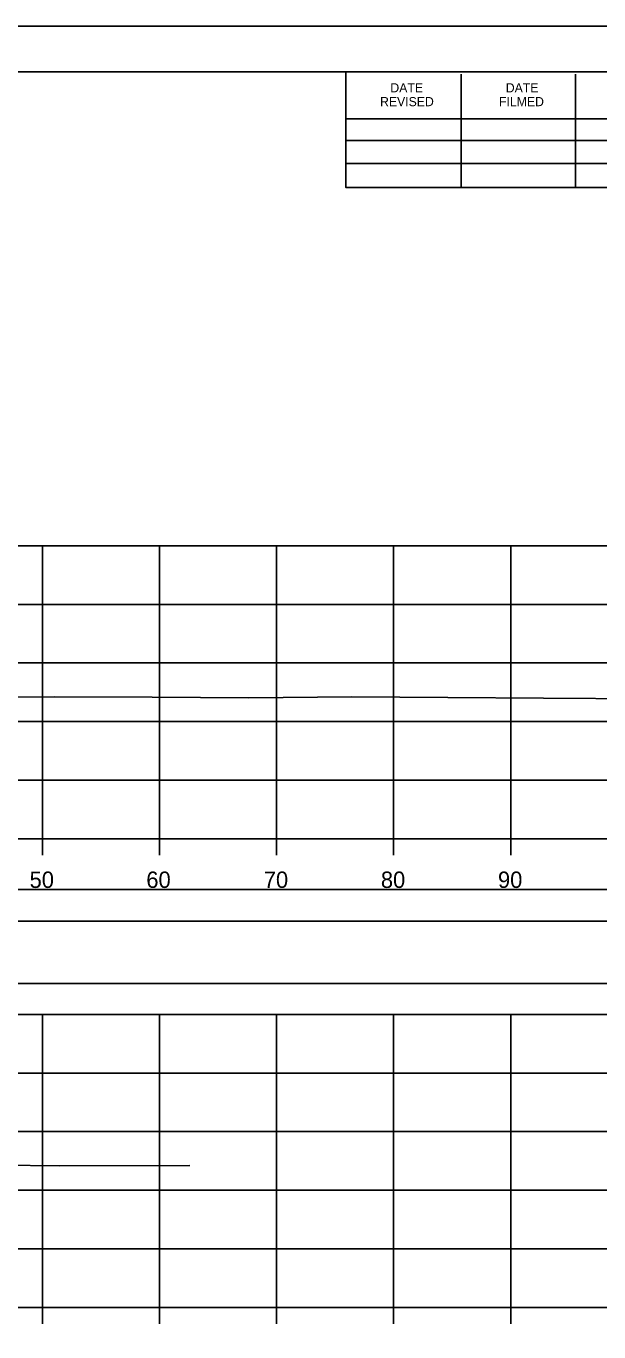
# Model space of a CAD drawing. Extents: x 1370538 to 1372872, y 376220 to 381127.
# Drawn here: x 1372757.3 to 1372806.2, y 376749 to 376860.4 of the extents above; entities that cross this region are included whole.
import ezdxf

# ---------------------------------------------------------------- set-up
doc = ezdxf.new("R2010")
doc.units = 0
for name, color, linetype in [('R_Border Notes', 7, 'Continuous'), ('R_Border PE', 7, 'Continuous'), ('R_Border Prem', 7, 'Continuous'), ('R_Dimension', 7, 'Continuous'), ('R_Grid', 7, 'Continuous'), ('R_No Plot', 7, 'Continuous'), ('T_Detection Zones', 7, 'Continuous')]:
    doc.layers.add(name, color=color, linetype=linetype)

msp = doc.modelspace()

# ---------------------------------------------------------------- linework, layer by layer
at = {"layer": 'R_Border Notes'}
for p, q in [((1372550.65, 376856.55), (1372866.83, 376856.55)), ((1372784.57, 376846.67), (1372784.57, 376856.55)), ((1372794.43, 376846.67), (1372794.43, 376856.35)), ((1372804.19, 376846.67), (1372804.19, 376856.35)), ((1372784.57, 376852.53), (1372823.73, 376852.53)), ((1372784.57, 376850.67), (1372823.73, 376850.67)), ((1372784.57, 376846.67), (1372784.57, 376848.73)), ((1372784.57, 376848.73), (1372823.73, 376848.73)), ((1372866.83, 376846.67), (1372784.57, 376846.67))]:
    msp.add_line(p, q, dxfattribs=at)
at = {"layer": 'R_Border Prem'}
for p, q in [((1372558.65, 376791.09), (1372858.65, 376791.09)), ((1372758.65, 376789.69), (1372758.65, 376791.09)), ((1372768.65, 376789.69), (1372768.65, 376791.09)), ((1372778.65, 376789.69), (1372778.65, 376791.09)), ((1372788.65, 376789.69), (1372788.65, 376791.09)), ((1372798.65, 376789.69), (1372798.65, 376791.09)), ((1372558.65, 376751.09), (1372858.65, 376751.09)), ((1372758.65, 376749.69), (1372758.65, 376751.09)), ((1372768.65, 376749.69), (1372768.65, 376751.09)), ((1372778.65, 376749.69), (1372778.65, 376751.09)), ((1372788.65, 376749.69), (1372788.65, 376751.09)), ((1372798.65, 376749.69), (1372798.65, 376751.09))]:
    msp.add_line(p, q, dxfattribs=at)
at = {"layer": 'R_Dimension'}
for points in [[(1372751.07, 376803.13), (1372759.73, 376803.2), (1372768.03, 376803.16), (1372776.29, 376803.12), (1372785.07, 376803.19), (1372793.28, 376803.15), (1372801.45, 376803.1), (1372810.36, 376803.03), (1372820.22, 376802.99), (1372829.18, 376802.92), (1372839.02, 376802.88), (1372848.02, 376802.81), (1372857.84, 376802.77), (1372858.65, 376802.76)], [(1372755.15, 376763.22), (1372760.1, 376763.18), (1372771.25, 376763.2)]]:
    msp.add_lwpolyline(points, dxfattribs=at)
at = {"layer": 'R_Grid'}
for p, q in [((1372558.65, 376816.09), (1372858.65, 376816.09)), ((1372758.65, 376791.09), (1372758.65, 376816.09)), ((1372768.65, 376791.09), (1372768.65, 376816.09)), ((1372778.65, 376791.09), (1372778.65, 376816.09)), ((1372788.65, 376791.09), (1372788.65, 376816.09)), ((1372798.65, 376791.09), (1372798.65, 376816.09)), ((1372558.65, 376811.09), (1372858.65, 376811.09)), ((1372558.65, 376806.09), (1372858.65, 376806.09)), ((1372558.65, 376801.09), (1372858.65, 376801.09)), ((1372558.65, 376796.09), (1372858.65, 376796.09)), ((1372558.65, 376791.09), (1372858.65, 376791.09)), ((1372558.65, 376776.09), (1372858.65, 376776.09)), ((1372758.65, 376751.09), (1372758.65, 376776.09)), ((1372768.65, 376751.09), (1372768.65, 376776.09)), ((1372778.65, 376751.09), (1372778.65, 376776.09)), ((1372788.65, 376751.09), (1372788.65, 376776.09)), ((1372798.65, 376751.09), (1372798.65, 376776.09)), ((1372558.65, 376771.09), (1372858.65, 376771.09)), ((1372558.65, 376766.09), (1372858.65, 376766.09)), ((1372558.65, 376761.09), (1372858.65, 376761.09)), ((1372558.65, 376756.09), (1372858.65, 376756.09)), ((1372558.65, 376751.09), (1372858.65, 376751.09))]:
    msp.add_line(p, q, dxfattribs=at)
at = {"layer": 'R_No Plot'}
msp.add_line((1372538.25, 376860.44), (1372871.58, 376860.44), dxfattribs=at)
for points in [[(1372538.24, 376860.44), (1372871.58, 376860.44), (1372871.58, 376647.11), (1372538.24, 376647.11)], [(1372784.57, 376856.55), (1372784.57, 376846.67), (1372820.3, 376846.67), (1372820.3, 376843.75), (1372843.5, 376843.75), (1372843.5, 376819.42), (1372866.83, 376819.42), (1372866.83, 376651.09), (1372550.65, 376651.09), (1372550.65, 376856.55)]]:
    msp.add_lwpolyline(points, close=True, dxfattribs=at)
at = {"layer": 'T_Detection Zones'}
for points in [[(1372552.66, 376784.06), (1372864.63, 376784.06), (1372864.63, 376786.76), (1372552.66, 376786.76)], [(1372552.66, 376778.73), (1372864.63, 376778.73), (1372864.63, 376784.06), (1372552.66, 376784.06)]]:
    msp.add_lwpolyline(points, close=True, dxfattribs=at)

# ---------------------------------------------------------------- texts
at = {"layer": 'R_Border Notes'}
for s, p in [('DATE', (1372788.37, 376854.79)), ('DATE', (1372798.23, 376854.79)), ('REVISED', (1372787.49, 376853.61)), ('FILMED', (1372797.65, 376853.61))]:
    msp.add_text(s, height=0.782, rotation=360, dxfattribs=at).set_placement(p)
at = {"layer": 'R_Border PE'}
for s, p in [('50', (1372757.56, 376786.89)), ('60', (1372767.53, 376786.89)), ('70', (1372777.56, 376786.89)), ('80', (1372787.56, 376786.89)), ('90', (1372797.56, 376786.89))]:
    msp.add_text(s, height=1.4, dxfattribs=at).set_placement(p)

doc.saveas('drawing.dxf')
